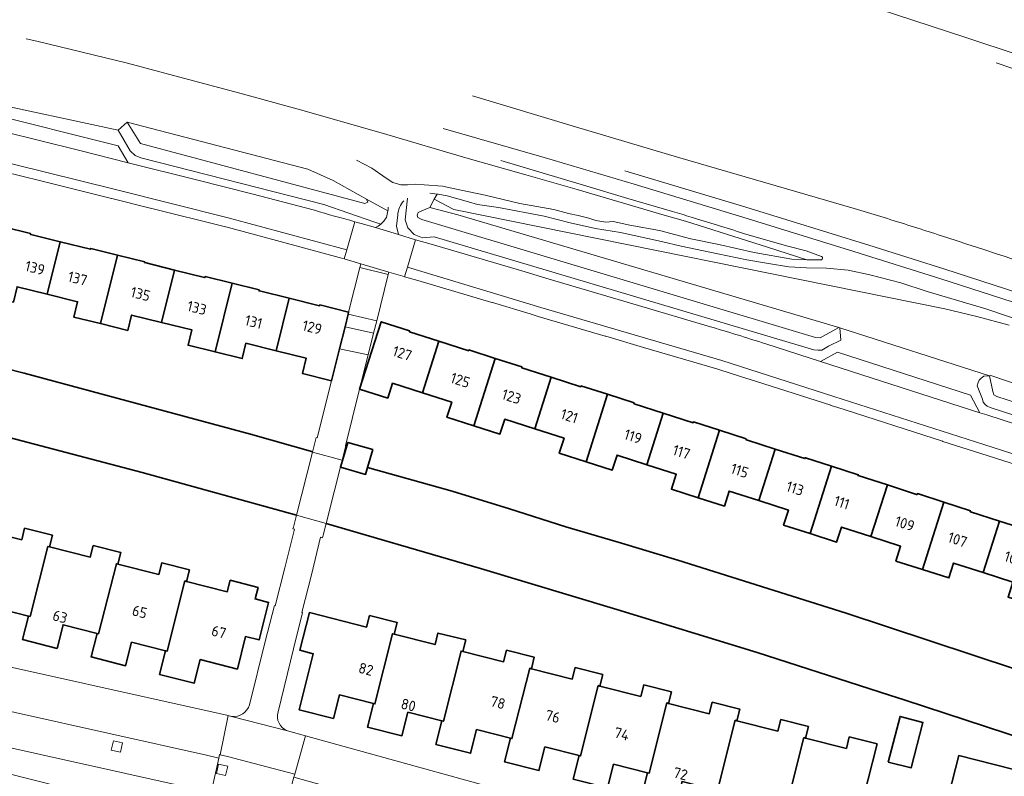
# Model space of a CAD drawing. Extents: x 150256 to 156914, y 461459 to 469481.
# Tile 633 of 656: x 154268 to 154393, y 468604 to 468700. Entities that reach past the tile are written whole.
import ezdxf
from ezdxf.enums import TextEntityAlignment as Align

# ---------------------------------------------------------------- set-up
doc = ezdxf.new("R2010")
doc.units = 0
doc.header["$LTSCALE"] = 0.75
for name, color, linetype, lineweight in [('B-RO-GK-BESCHOEIING-G', 251, 'GK-BESCHOEIING', 35), ('B-RO-GR-BEPLANTING_CULTUUR_BOSPLANTSOEN-GV', 251, 'CONTINUOUS', 18), ('B-RO-GR-GROENVOORZIENING-GV', 251, 'CONTINUOUS', 18), ('B-RO-IE-TERREINAFSCHEIDING_KUNSTMATIG_MUUR-GV', 251, 'CONTINUOUS', 18), ('B-RO-KW-KUNSTWERK_DEK-GV', 6, 'CONTINUOUS', 18), ('B-RO-OG-BEBOUWING-GV', 6, 'CONTINUOUS', 35), ('B-RO-OG-BEBOUWING-T18', 1, 'CONTINUOUS', 18), ('B-RO-OG-TERREIN_CULTUURSCHEIDING-GV', 251, 'CONTINUOUS', 18), ('B-RO-OG-WATER-GV', 251, 'CONTINUOUS', 18), ('B-RO-OG-WATER_SLOOT-GV', 251, 'CONTINUOUS', 18), ('B-RO-VH-VERHARDING_BETON-GV', 251, 'CONTINUOUS', 18), ('B-RO-VH-VERHARDING_BETONSTRAATSTEEN-GV', 251, 'CONTINUOUS', 18), ('B-RO-VH-VERHARDING_HALFVERHARDING_GRIND-GV', 251, 'CONTINUOUS', 18), ('B-RO-VH-VERHARDING_TEGEL-GV', 251, 'CONTINUOUS', 18)]:
    doc.layers.add(name, color=color, linetype=linetype, lineweight=lineweight)
doc.styles.add('NLCS-ISO-M200-T18', font='NLCS-ISO.ttf', dxfattribs={"height": 360})
doc.linetypes.add('GK-BESCHOEIING', pattern='A,30,-5,[1,NLCS.SHX,S=1,R=0,X=0,Y=0],-5', length=40)

msp = doc.modelspace()

# ---------------------------------------------------------------- linework, layer by layer
at = {"layer": 'B-RO-GK-BESCHOEIING-G'}
for points in [[(154225.526, 468665.671), (154232.983, 468663.965), (154240.344, 468662.094), (154247.514, 468660.425), (154268.756, 468655.022), (154297.529, 468647.265), (154305.46, 468645.016)], [(154243.327, 468652.873), (154254.36, 468650.166), (154266.048, 468647.064), (154283.777, 468642.399), (154303.397, 468636.981)], [(154309.205, 468643.962), (154309.21, 468643.961)], [(154309.21, 468643.961), (154309.274, 468643.943)], [(154312.455, 468643.041), (154323.195, 468639.997), (154330.494, 468637.757), (154337.684, 468635.482), (154344.743, 468633.411), (154351.921, 468631.237), (154373.349, 468624.477), (154394.761, 468617.416), (154401.771, 468614.989), (154408.978, 468612.405)], [(154307.163, 468635.905), (154326.804, 468630.174), (154344.155, 468624.963), (154362.023, 468619.483), (154378.854, 468614.039), (154380.726, 468613.433)], [(154407.232, 468604.009), (154403.465, 468605.943), (154396.403, 468608.302), (154380.726, 468613.433)]]:
    msp.add_lwpolyline(points, dxfattribs=at)
at = {"layer": 'B-RO-GR-BEPLANTING_CULTUUR_BOSPLANTSOEN-GV'}
msp.add_lwpolyline([(154311.041, 468682.134), (154313, 468681.12), (154314.823, 468679.842), (154315.666, 468679.33), (154316.681, 468679.019), (154317.524, 468679.019), (154318.579, 468679.089), (154319.663, 468678.999), (154321.967, 468678.827), (154324.377, 468678.325), (154327.399, 468677.683), (154331.806, 468676.627), (154336.164, 468675.864), (154338.001, 468675.362), (154339.267, 468675.131), (154340.592, 468674.77), (154341.513, 468674.457), (154342.778, 468674.257), (154343.702, 468674.357), (154345.801, 468673.895), (154349.597, 468673.183), (154353.583, 468672.139), (154357.127, 468671.399), (154361.655, 468670.386), (154366.435, 468669.553), (154368.34, 468669.449), (154363.336, 468671.087), (154359.864, 468672.2), (154356.386, 468673.295), (154352.902, 468674.369), (154350.211, 468675.173), (154339.126, 468678.401), (154332.577, 468680.289), (154324.95, 468682.466), (154314.912, 468685.409), (154310.902, 468686.567), (154303.89, 468688.546), (154296.192, 468690.671), (154289.039, 468692.603), (154281.876, 468694.497), (154270.358, 468697.288), (154269.009, 468697.618)], dxfattribs=at)
at = {"layer": 'B-RO-GR-GROENVOORZIENING-GV'}
msp.add_lwpolyline([(154404.665, 468698.507), (154386.218, 468703.84), (154367.566, 468709.09), (154348.841, 468714.237), (154334.909, 468718.403), (154315.628, 468724.175), (154296.899, 468729.601), (154276.027, 468735.545), (154256.768, 468740.771), (154252.346, 468741.905), (154251.084, 468737.407), (154254.514, 468736.698), (154268.579, 468733.791), (154288.934, 468728.431), (154314.086, 468721.423), (154335.77, 468714.861), (154366.391, 468705.088), (154388.595, 468697.761), (154409.21, 468690.959)], dxfattribs=at)
for points in [[(154281.002, 468606.8), (154281.264, 468607.971), (154280.093, 468608.233), (154279.831, 468607.062)], [(154294.385, 468603.83), (154294.646, 468605.001), (154293.475, 468605.263), (154293.214, 468604.092)]]:
    msp.add_lwpolyline(points, close=True, dxfattribs=at)
at = {"layer": 'B-RO-IE-TERREINAFSCHEIDING_KUNSTMATIG_MUUR-GV'}
for points in [[(154322.077, 468686.191), (154334.918, 468682.479), (154346.383, 468679.084), (154360.214, 468674.898), (154374.334, 468670.542), (154385.419, 468667.047), (154397.095, 468663.278), (154411.134, 468658.649), (154424.419, 468654.184), (154435.591, 468650.351), (154447.77, 468646.081), (154449.413, 468645.532), (154450.358, 468645.186), (154452.67, 468644.359), (154454.983, 468643.534), (154457.297, 468642.711), (154459.611, 468641.89), (154464.531, 468640.157), (154469.453, 468638.431)], [(154450.791, 468646.361), (154449.722, 468646.749), (154448.168, 468647.309), (154435.958, 468651.522), (154420.495, 468656.808), (154411.564, 468659.822), (154395.32, 468665.216), (154385.785, 468668.313), (154376.238, 468671.324), (154360.571, 468676.151), (154345.183, 468680.805)]]:
    msp.add_lwpolyline(points, dxfattribs=at)
at = {"layer": 'B-RO-KW-KUNSTWERK_DEK-GV'}
msp.add_lwpolyline([(154303.412, 468636.977), (154307.16, 468635.906), (154309.205, 468643.962), (154305.456, 468645)], close=True, dxfattribs=at)
at = {"layer": 'B-RO-OG-BEBOUWING-GV'}
for points in [[(154269.572, 468672.693), (154269.533, 468672.703), (154269.56, 468672.81), (154266.099, 468673.664), (154263.926, 468664.935), (154267.373, 468664.079), (154267.852, 468666.034), (154271.682, 468665.088), (154273.344, 468671.762)], [(154280.643, 468670.074), (154277.225, 468670.918), (154277.199, 468670.811), (154273.344, 468671.762), (154271.682, 468665.088), (154275.537, 468664.135), (154275.063, 468662.182), (154278.469, 468661.343)], [(154280.643, 468670.074), (154278.469, 468661.343), (154281.929, 468660.49), (154282.406, 468662.438), (154286.236, 468661.491), (154287.897, 468668.17), (154284.099, 468669.108), (154284.058, 468669.118), (154284.085, 468669.224)], [(154295.213, 468666.477), (154291.779, 468667.325), (154291.753, 468667.218), (154291.704, 468667.23), (154287.897, 468668.17), (154286.236, 468661.491), (154290.09, 468660.539), (154289.615, 468658.586), (154293.035, 468657.743)], [(154302.48, 468664.57), (154298.692, 468665.505), (154298.632, 468665.52), (154298.658, 468665.627), (154295.213, 468666.477), (154293.035, 468657.743), (154296.49, 468656.892), (154296.969, 468658.84), (154300.817, 468657.889)], [(154306.362, 468663.725), (154306.336, 468663.618), (154302.48, 468664.57), (154300.817, 468657.889), (154304.653, 468656.941), (154304.18, 468654.992), (154307.863, 468654.067), (154308.878, 468658.145), (154309.574, 468660.944), (154309.973, 468662.548), (154310.04, 468662.817)], [(154321.497, 468659.116), (154317.792, 468660.304), (154317.765, 468660.313), (154317.784, 468660.418), (154314.184, 468661.577), (154311.414, 468653.018), (154315.01, 468651.862), (154315.622, 468653.765), (154319.418, 468652.544)], [(154321.497, 468659.116), (154319.418, 468652.544), (154323.16, 468651.341), (154322.55, 468649.437), (154325.976, 468648.34), (154328.69, 468656.921), (154325.329, 468657.995), (154325.331, 468657.886)], [(154328.69, 468656.921), (154325.976, 468648.34), (154329.289, 468647.28), (154329.9, 468649.182), (154333.714, 468647.957), (154335.79, 468654.531), (154332.089, 468655.718), (154332.06, 468655.727), (154332.087, 468655.835)], [(154342.964, 468652.347), (154339.601, 468653.423), (154339.598, 468653.31), (154335.79, 468654.531), (154333.714, 468647.957), (154337.448, 468646.757), (154336.84, 468644.852), (154340.25, 468643.765)], [(154346.385, 468651.133), (154346.337, 468651.148), (154346.358, 468651.262), (154342.964, 468652.347), (154340.25, 468643.765), (154343.585, 468642.701), (154344.196, 468644.602), (154348.004, 468643.377), (154350.082, 468649.947)], [(154357.238, 468647.769), (154353.91, 468648.84), (154353.884, 468648.728), (154350.082, 468649.947), (154348.004, 468643.377), (154351.727, 468642.18), (154351.119, 468640.274), (154354.524, 468639.188)], [(154360.66, 468646.555), (154360.594, 468646.576), (154360.624, 468646.679), (154357.238, 468647.769), (154354.524, 468639.188), (154357.852, 468638.126), (154358.463, 468640.03), (154362.252, 468638.815), (154364.328, 468645.378)], [(154312.455, 468643.041), (154313.113, 468645.313), (154309.919, 468646.217), (154309.274, 468643.942), (154309.022, 468643.053), (154312.198, 468642.155)], [(154368.159, 468644.269), (154368.152, 468644.271), (154368.103, 468644.167), (154364.328, 468645.378), (154362.252, 468638.815), (154366.007, 468637.61), (154365.395, 468635.708), (154368.77, 468634.619), (154371.483, 468643.199)], [(154371.483, 468643.199), (154368.77, 468634.619), (154372.133, 468633.534), (154372.745, 468635.437), (154376.512, 468634.227), (154378.592, 468640.803), (154374.867, 468641.998), (154374.842, 468642.006), (154374.883, 468642.104)], [(154385.769, 468638.625), (154382.426, 468639.718), (154382.37, 468639.591), (154382.312, 468639.61), (154378.592, 468640.803), (154376.512, 468634.227), (154380.286, 468633.014), (154379.679, 468631.109), (154383.053, 468630.036)], [(154389.186, 468637.405), (154389.128, 468637.424), (154389.161, 468637.517), (154385.769, 468638.625), (154383.053, 468630.036), (154386.42, 468628.966), (154387.03, 468630.868), (154390.808, 468629.653), (154392.885, 468636.219)], [(154400.06, 468634.033), (154396.69, 468635.114), (154396.656, 468635.009), (154392.885, 468636.219), (154390.808, 468629.653), (154394.569, 468628.443), (154393.958, 468626.539), (154397.345, 468625.45)], [(154269.302, 468624.123), (154269.496, 468624.074), (154271.769, 468632.985), (154271.963, 468632.936), (154272.334, 468634.399), (154268.808, 468635.295), (154268.436, 468633.832), (154263.246, 468635.151), (154263.052, 468635.2), (154260.759, 468626.273), (154260.565, 468626.322), (154259.809, 468623.316), (154264.212, 468622.211), (154264.968, 468625.216)], [(154278.027, 468621.911), (154278.221, 468621.862), (154280.491, 468630.782), (154280.685, 468630.733), (154281.054, 468632.197), (154277.527, 468633.083), (154277.157, 468631.62), (154271.963, 468632.936), (154271.769, 468632.985), (154269.496, 468624.074), (154269.302, 468624.123), (154268.542, 468621.118), (154272.933, 468620.006), (154273.695, 468623.01)], [(154280.685, 468630.733), (154280.491, 468630.782), (154278.221, 468621.862), (154278.027, 468621.911), (154277.264, 468618.907), (154281.653, 468617.791), (154282.418, 468620.794), (154286.739, 468619.694), (154286.933, 468619.645), (154289.21, 468628.582), (154289.404, 468628.533), (154289.775, 468629.996), (154286.257, 468630.885), (154285.888, 468629.422)], [(154289.404, 468628.533), (154289.21, 468628.582), (154286.933, 468619.645), (154286.739, 468619.694), (154285.975, 468616.69), (154290.374, 468615.571), (154291.138, 468618.574), (154295.876, 468617.369), (154296.929, 468621.515), (154298.64, 468621.083), (154299.841, 468625.862), (154298.127, 468626.298), (154298.503, 468627.763), (154294.971, 468628.674), (154294.597, 468627.211)], [(154313.19, 468612.99), (154313.384, 468612.941), (154315.634, 468621.868), (154315.847, 468621.814), (154316.219, 468623.278), (154312.694, 468624.173), (154312.327, 468622.717), (154305.035, 468624.562), (154303.829, 468619.757), (154305.53, 468619.327), (154303.726, 468612.185), (154308.106, 468611.078), (154308.866, 468614.083)], [(154321.915, 468610.782), (154322.109, 468610.733), (154324.355, 468619.665), (154324.568, 468619.611), (154324.936, 468621.075), (154321.408, 468621.961), (154321.038, 468620.498), (154315.847, 468621.814), (154315.634, 468621.868), (154313.384, 468612.941), (154313.19, 468612.99), (154312.431, 468609.986), (154316.824, 468608.875), (154317.584, 468611.879)], [(154330.632, 468608.572), (154330.826, 468608.523), (154333.077, 468617.467), (154333.29, 468617.413), (154333.66, 468618.877), (154330.131, 468619.768), (154329.763, 468618.304), (154324.568, 468619.611), (154324.355, 468619.665), (154322.109, 468610.733), (154321.915, 468610.782), (154321.153, 468607.779), (154325.548, 468606.663), (154326.309, 468609.667)], [(154333.29, 468617.413), (154333.077, 468617.467), (154330.826, 468608.523), (154330.632, 468608.572), (154329.871, 468605.567), (154334.262, 468604.457), (154335.022, 468607.463), (154339.356, 468606.368), (154339.55, 468606.319), (154341.8, 468615.265), (154342.013, 468615.211), (154342.382, 468616.674), (154338.855, 468617.562), (154338.486, 468616.099)], [(154348.074, 468604.166), (154348.268, 468604.117), (154350.519, 468613.056), (154350.732, 468613.002), (154351.104, 468614.463), (154347.588, 468615.36), (154347.217, 468613.896), (154342.013, 468615.211), (154341.8, 468615.265), (154339.55, 468606.319), (154339.356, 468606.368), (154338.595, 468603.365), (154342.985, 468602.252), (154343.744, 468605.258)], [(154348.074, 468604.166), (154347.316, 468601.162), (154351.705, 468600.058), (154352.465, 468603.06), (154356.799, 468601.961), (154356.993, 468601.912), (154359.245, 468610.848), (154359.458, 468610.794), (154359.83, 468612.256), (154356.306, 468613.152), (154355.936, 468611.688), (154350.732, 468613.002), (154350.519, 468613.056), (154348.268, 468604.117)], [(154378.713, 468605.535), (154381.621, 468604.78), (154383.129, 468610.586), (154380.22, 468611.341)], [(154365.51, 468599.742), (154365.704, 468599.693), (154367.975, 468608.641), (154368.188, 468608.587), (154368.559, 468610.051), (154365.031, 468610.945), (154364.661, 468609.481), (154359.458, 468610.794), (154359.245, 468610.848), (154356.993, 468601.912), (154356.799, 468601.961), (154356.037, 468598.955), (154360.437, 468597.838), (154361.199, 468600.839)], [(154375.556, 468601.03), (154377.281, 468607.833), (154373.753, 468608.729), (154373.381, 468607.266), (154368.188, 468608.587), (154367.975, 468608.641), (154365.704, 468599.693), (154365.51, 468599.742), (154364.748, 468596.735), (154369.157, 468595.619), (154369.919, 468598.623), (154374.641, 468597.425)], [(154387.71, 468597.734), (154387.656, 468597.521), (154399.501, 468594.526), (154399.547, 468594.707), (154399.44, 468594.734), (154400.19, 468597.707), (154401.178, 468597.456), (154402.047, 468600.873), (154398.745, 468601.714), (154399.183, 468603.438), (154387.682, 468606.36), (154386.379, 468601.22), (154388.462, 468600.698)]]:
    msp.add_lwpolyline(points, close=True, dxfattribs=at)
at = {"layer": 'B-RO-OG-TERREIN_CULTUURSCHEIDING-GV'}
for points in [[(154314.138, 468674.006), (154313.231, 468674.317), (154306.869, 468676.499), (154283.605, 468682.433), (154282.853, 468682.765), (154282.251, 468683.325), (154280.727, 468685.965), (154263.319, 468689.725), (154261.173, 468688.586), (154260.41, 468688.346), (154259.612, 468688.396), (154236.049, 468694.16), (154235.231, 468694.546), (154234.633, 468695.225), (154233.712, 468697.283), (154219.421, 468700.598), (154218.548, 468699.612), (154217.778, 468699.09), (154216.853, 468698.995), (154172.357, 468709.241)], [(154209.947, 468699.659), (154216.5, 468698.067), (154218.093, 468697.668), (154218.1, 468697.666), (154220.19, 468698.96), (154232.634, 468695.9), (154233.926, 468693.735), (154236.349, 468693.142), (154245.57, 468690.884), (154260.592, 468687.138), (154261.252, 468686.995), (154263.398, 468688.295), (154280.694, 468683.992), (154281.986, 468681.812), (154290.661, 468679.662), (154297.697, 468677.849), (154305.675, 468675.769)], [(154234.799, 468698.693), (154235.273, 468698.798), (154262.683, 468691.626), (154263.319, 468689.725), (154280.727, 468685.965), (154281.843, 468686.972), (154304.837, 468681.02), (154308.064, 468679.559), (154312.331, 468677.191), (154315.033, 468675.692)], [(154269.009, 468697.618), (154270.358, 468697.288), (154281.876, 468694.497), (154289.039, 468692.603), (154296.192, 468690.671), (154303.89, 468688.546), (154310.902, 468686.567), (154314.912, 468685.409), (154324.95, 468682.466), (154332.577, 468680.289), (154339.126, 468678.401), (154350.211, 468675.173), (154352.902, 468674.369), (154356.386, 468673.295), (154359.864, 468672.2), (154363.336, 468671.087), (154368.34, 468669.449), (154370.202, 468669.48)], [(154325.808, 468690.362), (154338.921, 468686.414), (154351.903, 468682.552), (154374.369, 468675.991), (154378.186, 468674.841)], [(154378.186, 468674.841), (154374.369, 468675.991), (154351.903, 468682.552), (154338.921, 468686.414), (154325.808, 468690.362)], [(154281.843, 468686.972), (154280.727, 468685.965), (154282.251, 468683.325), (154282.853, 468682.765), (154283.605, 468682.433), (154306.869, 468676.499), (154313.231, 468674.317), (154314.138, 468674.006)], [(154315.033, 468675.692), (154312.331, 468677.191), (154312.47, 468676.805), (154312.103, 468676.621), (154283.557, 468684.275), (154281.843, 468686.972)], [(154351.261, 468675.618), (154345.588, 468677.285), (154339.917, 468678.959), (154334.668, 468680.535), (154329.421, 468682.117)], [(154345.183, 468680.805), (154360.571, 468676.151), (154376.238, 468671.324), (154385.785, 468668.313), (154395.32, 468665.216), (154411.564, 468659.822), (154420.495, 468656.808), (154435.958, 468651.522), (154448.168, 468647.309), (154449.722, 468646.749), (154450.791, 468646.361)], [(154372.558, 468660.801), (154372.416, 468660.855), (154370.057, 468659.558), (154369.44, 468659.6), (154319.364, 468674.584), (154318.859, 468674.842), (154318.767, 468675.14), (154318.868, 468675.482), (154319.338, 468675.722), (154320.359, 468676.117), (154320.94, 468677.196), (154321.284, 468677.835), (154320.376, 468677.943)], [(154396.891, 468661.278), (154391.115, 468663.231), (154383.678, 468665.451), (154380.311, 468666.544), (154376.369, 468667.56), (154373.611, 468668.145), (154370.853, 468668.409), (154368.305, 468668.437), (154366.067, 468668.59), (154363.449, 468669.021), (154360.691, 468669.453), (154357, 468670.218), (154352.371, 468671.194), (154349.859, 468671.808), (154344.64, 468672.965), (154341.444, 468673.467), (154338.248, 468674.165), (154334.904, 468675.019), (154329.127, 468676.121), (154326.447, 468676.525), (154325.273, 468676.859), (154322.556, 468677.62), (154321.433, 468677.817), (154321.284, 468677.835), (154320.94, 468677.196), (154323.409, 468675.865), (154385.919, 468663.218), (154389.962, 468662.272), (154394.099, 468661.137)], [(154317.535, 468677.296), (154317.222, 468674.544), (154317.57, 468673.56), (154318.392, 468672.689), (154319.434, 468672.269), (154320.902, 468672.409), (154369.252, 468658.01), (154369.728, 468657.953), (154370.246, 468657.986), (154371.114, 468658.47), (154372.655, 468659.231), (154372.558, 468660.801)], [(154403.092, 468646.968), (154391.666, 468650.651), (154391.303, 468650.841), (154391.031, 468651.062), (154390.794, 468651.363), (154390.691, 468651.738), (154390.038, 468653.442), (154390.137, 468653.831), (154390.296, 468654.16), (154390.523, 468654.413), (154390.882, 468654.647), (154391.602, 468654.69), (154372.558, 468660.801), (154372.655, 468659.231), (154371.114, 468658.47), (154370.246, 468657.986), (154369.728, 468657.953), (154369.252, 468658.01), (154320.902, 468672.409), (154319.434, 468672.269), (154318.392, 468672.689), (154317.57, 468673.56), (154317.222, 468674.544), (154317.535, 468677.296)], [(154394.099, 468661.137), (154389.962, 468662.272), (154385.919, 468663.218), (154323.409, 468675.865), (154320.94, 468677.196), (154320.359, 468676.117), (154323.919, 468675.207), (154372.416, 468660.855), (154372.558, 468660.801), (154391.602, 468654.69), (154391.764, 468654.724), (154404.695, 468650.327)], [(154316.281, 468675.175), (154316.114, 468673.756), (154316.383, 468672.687), (154318.563, 468672.033)], [(154310.838, 468674.324), (154311.649, 468674.108), (154313.458, 468673.565)], [(154370.222, 468669.91), (154368.262, 468670.61), (154365.762, 468671.239), (154360.307, 468672.828)], [(154318.563, 468672.033), (154320.534, 468671.441), (154332.082, 468668.047), (154335.572, 468667.01), (154346.929, 468663.636), (154355.804, 468661.021)], [(154363.148, 468658.761), (154370.086, 468656.527), (154372.241, 468657.698), (154389.185, 468652.246), (154390.356, 468650.005), (154391.252, 468649.731), (154404.279, 468645.506), (154406.511, 468646.668), (154424.396, 468640.913), (154425.548, 468638.616), (154427.574, 468637.821)], [(154403.052, 468648.67), (154392.546, 468652.06), (154392.15, 468652.273), (154392.02, 468652.703), (154391.602, 468654.69), (154390.882, 468654.647), (154390.523, 468654.413), (154390.296, 468654.16), (154390.137, 468653.831), (154390.038, 468653.442), (154390.691, 468651.738), (154390.794, 468651.363), (154391.031, 468651.062), (154391.303, 468650.841), (154391.666, 468650.651), (154403.092, 468646.968)]]:
    msp.add_lwpolyline(points, dxfattribs=at)
for points in [[(154317.07, 468676.996, 0.1631606), (154316.281, 468675.175)], [(154305.675, 468675.769, 0.0052015), (154310.838, 468674.324)], [(154314.839, 468674.877, 0.0489356), (154315.033, 468675.692)], [(154315.033, 468675.692, 0.0278221), (154315.073, 468676.192)], [(154353.612, 468674.91, 0.0024573), (154351.261, 468675.618)], [(154313.458, 468673.565, 0.0667245), (154314.138, 468674.006)], [(154314.138, 468674.006, 0.0928897), (154314.839, 468674.877)], [(154360.307, 468672.828, 0.0026633), (154353.612, 468674.91)], [(154378.186, 468674.841, -0.0038178), (154385.053, 468672.663)], [(154385.053, 468672.663, 0.0038178), (154378.186, 468674.841)], [(154385.053, 468672.663, -0.0013428), (154404.52, 468666.279)], [(154404.52, 468666.279, 0.0013428), (154385.053, 468672.663)], [(154370.202, 468669.48, 0.6556965), (154370.222, 468669.91)], [(154355.804, 468661.021, -0.0065064), (154363.148, 468658.761)]]:
    msp.add_lwpolyline(points, format="xyb", dxfattribs=at)
for points in [[(154372.416, 468660.855), (154323.919, 468675.207), (154320.359, 468676.117), (154319.338, 468675.722), (154318.868, 468675.482), (154318.767, 468675.14), (154318.859, 468674.842), (154319.364, 468674.584), (154369.44, 468659.6), (154370.057, 468659.558)], [(154404.695, 468650.327), (154391.764, 468654.724), (154391.602, 468654.69), (154392.02, 468652.703), (154392.15, 468652.273), (154392.546, 468652.06), (154403.052, 468648.67)]]:
    msp.add_lwpolyline(points, close=True, dxfattribs=at)
at = {"layer": 'B-RO-OG-WATER-GV'}
msp.add_lwpolyline([(154493.027, 468658.482), (154484.461, 468661.971), (154465.637, 468669.203), (154437.454, 468678.881), (154417.034, 468685.475), (154406.612, 468689.729), (154392.433, 468694.556)], dxfattribs=at)
at = {"layer": 'B-RO-OG-WATER_SLOOT-GV'}
for points in [[(154392.433, 468694.556), (154406.612, 468689.729), (154417.034, 468685.475), (154437.454, 468678.881), (154465.637, 468669.203), (154484.461, 468661.971), (154493.027, 468658.482), (154494, 468660.827), (154483.266, 468665.117), (154467.951, 468670.399), (154459.901, 468673.337), (154455.941, 468673.843), (154452.314, 468674.505), (154450.048, 468675.519), (154448.428, 468676.399), (154440.099, 468679.561), (154434.518, 468681.598), (154430.64, 468682.713), (154427.699, 468683.685), (154423.869, 468685.27), (154409.21, 468690.959), (154388.595, 468697.761)], [(154394.761, 468617.416), (154373.349, 468624.477), (154351.921, 468631.237), (154344.743, 468633.411), (154337.684, 468635.482), (154330.494, 468637.757), (154323.195, 468639.997), (154312.699, 468642.972), (154312.455, 468643.041), (154312.198, 468642.155), (154309.022, 468643.053), (154309.274, 468643.942), (154309.205, 468643.962), (154305.456, 468645), (154304.911, 468645.156), (154297.529, 468647.265), (154268.756, 468655.022), (154247.514, 468660.425), (154240.344, 468662.094), (154232.983, 468663.965), (154225.526, 468665.671)], [(154243.327, 468652.873), (154254.36, 468650.166), (154266.048, 468647.064), (154283.777, 468642.399), (154303.412, 468636.977), (154307.16, 468635.906), (154326.804, 468630.174), (154344.155, 468624.963), (154362.023, 468619.483), (154378.854, 468614.039), (154380.726, 468613.433), (154396.403, 468608.302)]]:
    msp.add_lwpolyline(points, dxfattribs=at)
at = {"layer": 'B-RO-VH-VERHARDING_BETON-GV'}
for points in [[(154313.627, 468661.702), (154315.073, 468667.611), (154311.455, 468668.499), (154310.04, 468662.817), (154309.973, 468662.548)], [(154308.878, 468658.145), (154312.522, 468657.367), (154313.222, 468660.116), (154309.574, 468660.944)]]:
    msp.add_lwpolyline(points, close=True, dxfattribs=at)
at = {"layer": 'B-RO-VH-VERHARDING_BETONSTRAATSTEEN-GV'}
for points in [[(154204.346, 468700.994), (154201.731, 468701.587), (154200.945, 468698.067), (154235.46, 468689.525), (154241.42, 468688.032), (154280.185, 468678.445), (154294.709, 468674.823), (154309.803, 468670.738), (154310.838, 468674.324)], [(154305.675, 468675.769), (154297.697, 468677.849), (154290.661, 468679.662), (154281.986, 468681.812), (154275.66, 468683.427), (154261.252, 468686.995), (154260.592, 468687.138), (154245.57, 468690.884), (154236.349, 468693.142), (154233.926, 468693.735), (154218.1, 468697.666), (154218.093, 468697.668), (154216.5, 468698.067), (154209.947, 468699.659)], [(154265.325, 468680.891), (154269.144, 468679.94), (154270.2, 468679.677), (154279.864, 468677.289), (154279.872, 468677.287), (154279.895, 468677.281), (154284.784, 468676.063), (154284.832, 468676.05), (154294.353, 468673.676), (154294.385, 468673.668), (154294.397, 468673.665), (154299.283, 468672.343), (154299.288, 468672.342), (154308.815, 468669.766), (154308.839, 468669.762), (154309.465, 468669.578), (154309.803, 468670.738), (154294.709, 468674.823), (154280.185, 468678.445), (154241.42, 468688.032)], [(154335.572, 468667.01), (154332.082, 468668.047), (154320.534, 468671.441), (154318.563, 468672.033), (154317.527, 468668.538), (154334.505, 468663.418), (154357.527, 468656.636), (154371.789, 468652.085), (154390.874, 468645.938), (154400.354, 468642.911), (154405.132, 468641.36), (154419.403, 468636.769), (154424.421, 468634.916), (154429.967, 468632.876), (154434.656, 468630.889), (154444.905, 468626.427), (154449.532, 468624.338), (154454.118, 468621.898), (154460.212, 468618.396), (154473.479, 468609.242), (154473.514, 468609.218), (154473.543, 468609.203), (154476.128, 468607.703), (154481.902, 468604.225)], [(154400.354, 468642.911), (154390.874, 468645.938), (154371.789, 468652.085), (154357.527, 468656.636), (154334.505, 468663.418), (154317.527, 468668.538), (154317.166, 468667.314), (154318.84, 468666.822), (154328.256, 468664.045), (154328.291, 468664.034), (154328.333, 468664.021), (154333.126, 468662.579), (154334.163, 468662.267), (154342.687, 468659.756), (154342.749, 468659.738), (154347.562, 468658.32), (154357.038, 468655.529), (154357.163, 468655.492), (154359.92, 468654.61), (154361.931, 468653.967), (154371.383, 468650.955), (154371.421, 468650.944), (154372.161, 468650.704), (154385.602, 468646.375), (154385.675, 468646.354), (154387.935, 468645.624), (154390.504, 468644.794), (154399.961, 468641.779)], [(154355.804, 468661.021), (154346.929, 468663.636), (154335.572, 468667.01)], [(154427.574, 468637.821), (154425.548, 468638.616), (154420.758, 468640.236), (154406.02, 468645.018), (154404.279, 468645.506), (154391.252, 468649.731), (154390.356, 468650.005), (154376.518, 468654.458), (154370.086, 468656.527), (154363.148, 468658.761)], [(154301.048, 468611.931), (154303.041, 468619.962), (154304.178, 468624.557), (154304.084, 468624.587), (154305.308, 468629.38), (154306.474, 468634.16), (154306.474, 468634.162), (154306.699, 468634.094), (154306.779, 468634.407), (154307.16, 468635.906), (154303.412, 468636.977), (154303.015, 468635.421), (154302.951, 468635.23), (154303.147, 468635.171), (154303.146, 468635.169), (154301.911, 468630.239), (154300.696, 468625.431), (154300.598, 468625.449), (154299.421, 468620.871), (154297.431, 468612.829)], [(154226.401, 468621.468), (154228.731, 468620.919), (154228.638, 468620.543), (154230.478, 468620.116), (154267.589, 468611.854), (154291.94, 468606.409), (154293.517, 468606.045), (154293.597, 468606.486), (154293.692, 468606.462), (154294.7, 468611.446), (154258.809, 468619.43), (154232.499, 468625.296), (154230.545, 468625.725), (154229.921, 468625.862), (154224.712, 468627.006), (154223.835, 468627.199)], [(154229.049, 468611.52), (154229.544, 468613.468), (154291.656, 468597.738), (154292.532, 468601.65), (154227.724, 468616.105), (154228.638, 468620.543), (154228.731, 468620.919), (154226.401, 468621.468)], [(154295.127, 468611.351), (154302.252, 468609.516)], [(154371.916, 468590.23), (154368.061, 468591.298), (154363.872, 468592.458), (154337.692, 468599.714), (154304.544, 468608.882), (154303.189, 468604), (154303.207, 468603.995), (154303.075, 468603.606), (154316.74, 468599.8), (154329.634, 468596.24), (154342.265, 468592.72), (154364.805, 468586.494), (154364.922, 468586.89), (154365.617, 468586.712)], [(154365.617, 468586.712), (154364.922, 468586.89), (154364.805, 468586.494), (154363.551, 468582.13), (154301.871, 468599.248), (154303.075, 468603.606), (154303.207, 468603.995), (154303.189, 468604), (154302.232, 468604.243), (154294.604, 468606.235), (154293.692, 468606.462), (154293.597, 468606.486), (154293.517, 468606.045), (154292.532, 468601.65), (154291.656, 468597.738)]]:
    msp.add_lwpolyline(points, dxfattribs=at)
for points in [[(154310.838, 468674.324, -0.0052015), (154305.675, 468675.769)], [(154363.148, 468658.761, 0.0065064), (154355.804, 468661.021)], [(154297.431, 468612.829, -0.3680583), (154295.127, 468611.351)], [(154302.252, 468609.516, -0.3926084), (154301.048, 468611.931)]]:
    msp.add_lwpolyline(points, format="xyb", dxfattribs=at)
for points in [[(154309.803, 468670.738), (154309.465, 468669.578), (154311.569, 468668.959), (154315.145, 468667.908), (154316.947, 468667.378), (154317.166, 468667.314), (154317.527, 468668.538), (154318.563, 468672.033), (154316.383, 468672.687), (154313.458, 468673.565), (154311.649, 468674.108), (154310.838, 468674.324)], [(154315.145, 468667.908), (154311.569, 468668.959), (154311.455, 468668.499), (154315.073, 468667.611)], [(154313.627, 468661.702), (154309.973, 468662.548), (154309.574, 468660.944), (154313.222, 468660.116)], [(154309.62, 468645.799), (154311.414, 468653.018), (154312.522, 468657.367), (154308.878, 468658.145), (154307.863, 468654.067), (154306.045, 468646.799), (154305.905, 468646.838), (154305.839, 468646.502), (154305.456, 468645), (154309.205, 468643.962), (154309.594, 468645.495), (154309.694, 468645.778), (154309.645, 468645.792)], [(154390.356, 468650.005), (154389.185, 468652.246), (154372.241, 468657.698), (154370.086, 468656.527), (154376.518, 468654.458)], [(154305.456, 468645), (154303.412, 468636.977), (154307.16, 468635.906), (154309.205, 468643.962)], [(154294.7, 468611.446), (154293.692, 468606.462), (154294.604, 468606.235), (154302.232, 468604.243), (154303.189, 468604), (154304.544, 468608.882), (154302.252, 468609.516), (154295.127, 468611.351)], [(154294.385, 468603.83), (154293.214, 468604.092), (154293.475, 468605.263), (154294.646, 468605.001)]]:
    msp.add_lwpolyline(points, close=True, dxfattribs=at)
at = {"layer": 'B-RO-VH-VERHARDING_HALFVERHARDING_GRIND-GV'}
for points in [[(154469.453, 468638.431), (154464.531, 468640.157), (154459.611, 468641.89), (154457.297, 468642.711), (154454.983, 468643.534), (154452.67, 468644.359), (154450.358, 468645.186), (154449.413, 468645.532), (154447.77, 468646.081), (154435.591, 468650.351), (154424.419, 468654.184), (154411.134, 468658.649), (154397.095, 468663.278), (154385.419, 468667.047), (154374.334, 468670.542), (154360.214, 468674.898), (154346.383, 468679.084), (154334.918, 468682.479), (154322.077, 468686.191)], [(154370.202, 468669.48), (154368.34, 468669.449), (154366.435, 468669.553), (154361.655, 468670.386), (154357.127, 468671.399), (154353.583, 468672.139), (154349.597, 468673.183), (154345.801, 468673.895), (154343.702, 468674.357), (154342.778, 468674.257), (154341.513, 468674.457), (154340.592, 468674.77), (154339.267, 468675.131), (154338.001, 468675.362), (154336.164, 468675.864), (154331.806, 468676.627), (154327.399, 468677.683), (154324.377, 468678.325), (154321.967, 468678.827), (154319.663, 468678.999), (154318.579, 468679.089), (154317.524, 468679.019), (154316.681, 468679.019), (154315.666, 468679.33), (154314.823, 468679.842), (154313, 468681.12), (154311.041, 468682.134)], [(154329.421, 468682.117), (154334.668, 468680.535), (154339.917, 468678.959), (154345.588, 468677.285), (154351.261, 468675.618)], [(154320.376, 468677.943), (154321.284, 468677.835), (154321.433, 468677.817), (154322.556, 468677.62), (154325.273, 468676.859), (154326.447, 468676.525), (154329.127, 468676.121), (154334.904, 468675.019), (154338.248, 468674.165), (154341.444, 468673.467), (154344.64, 468672.965), (154349.859, 468671.808), (154352.371, 468671.194), (154357, 468670.218), (154360.691, 468669.453), (154363.449, 468669.021), (154366.067, 468668.59), (154368.305, 468668.437), (154370.853, 468668.409), (154373.611, 468668.145), (154376.369, 468667.56), (154380.311, 468666.544), (154383.678, 468665.451), (154391.115, 468663.231), (154396.891, 468661.278)], [(154313.458, 468673.565), (154316.383, 468672.687), (154316.114, 468673.756), (154316.281, 468675.175)], [(154360.307, 468672.828), (154365.762, 468671.239), (154368.262, 468670.61), (154370.222, 468669.91)]]:
    msp.add_lwpolyline(points, dxfattribs=at)
for points in [[(154316.281, 468675.175, -0.1631606), (154317.07, 468676.996)], [(154315.033, 468675.692, -0.0489356), (154314.839, 468674.877)], [(154315.073, 468676.192, -0.0278221), (154315.033, 468675.692)], [(154351.261, 468675.618, -0.0024573), (154353.612, 468674.91)], [(154314.138, 468674.006, -0.0667245), (154313.458, 468673.565)], [(154314.839, 468674.877, -0.0928897), (154314.138, 468674.006)], [(154353.612, 468674.91, -0.0026633), (154360.307, 468672.828)], [(154370.222, 468669.91, -0.6556965), (154370.202, 468669.48)]]:
    msp.add_lwpolyline(points, format="xyb", dxfattribs=at)
at = {"layer": 'B-RO-VH-VERHARDING_TEGEL-GV'}
for points in [[(154292.532, 468601.65), (154293.517, 468606.045), (154291.94, 468606.409), (154267.589, 468611.854), (154230.478, 468620.116), (154228.638, 468620.543), (154227.724, 468616.105)], [(154281.002, 468606.8), (154279.831, 468607.062), (154280.093, 468608.233), (154281.264, 468607.971)]]:
    msp.add_lwpolyline(points, close=True, dxfattribs=at)

# ---------------------------------------------------------------- texts
at = {"layer": 'B-RO-OG-BEBOUWING-T18', "style": 'NLCS-ISO-M200-T18'}
for s, rotation, p in [('139', 346.1, (154270.124, 468668.437)), ('137', 346.1, (154275.541, 468667.1)), ('135', 346.1, (154283.549, 468665.124)), ('133', 346.1, (154290.725, 468663.352)), ('131', 346.1, (154297.945, 468661.569)), ('129', 346.1, (154305.4, 468660.877)), ('127', 342.2, (154316.861, 468657.568)), ('125', 342.3, (154324.242, 468654.143)), ('123', 342.3, (154330.761, 468652.06)), ('121', 342.2, (154338.126, 468649.581)), ('119', 342.2, (154346.234, 468646.981)), ('117', 342.2, (154352.394, 468645.005)), ('115', 342.2, (154359.798, 468642.631)), ('113', 342.2, (154366.846, 468640.37)), ('111', 342.1, (154372.799, 468638.573)), ('109', 342.2, (154380.818, 468635.888)), ('107', 341.9, (154387.525, 468633.843)), ('105', 342.2, (154394.725, 468631.428)), ('63', 345.8, (154273.314, 468624.036)), ('65', 345.7, (154283.45, 468624.659)), ('67', 345.8, (154293.52, 468622.096)), ('82', 345.8, (154312.242, 468617.356)), ('80', 345.8, (154317.639, 468612.795)), ('78', 345.8, (154329.035, 468613.103)), ('76', 345.8, (154336.015, 468611.338)), ('74', 345.8, (154344.798, 468609.117)), ('72', 345.9, (154352.275, 468604.039))]:
    msp.add_text(s, height=1.35, rotation=rotation, dxfattribs=at).set_placement(p, align=Align.MIDDLE)

doc.saveas('drawing.dxf')
